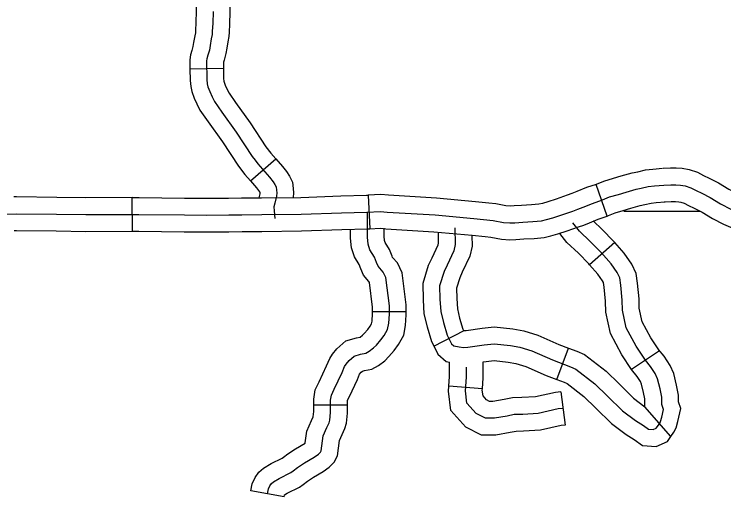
# Model space of a CAD drawing. Extents: x 1377389 to 1380723, y 1168351 to 1170484.
# Drawn here: x 1379348.4 to 1379411.8, y 1169296.8 to 1169339.8 of the extents above; entities that cross this region are included whole.
import ezdxf

# ---------------------------------------------------------------- set-up
doc = ezdxf.new("R2010")
doc.units = 0
doc.layers.add('B_Fill', color=7, linetype='Continuous')

msp = doc.modelspace()

# ---------------------------------------------------------------- linework, layer by layer
at = {"layer": 'B_Fill'}
for p, q in [((1379364.122, 1169334.949), (1379367.121, 1169335.001)), ((1379369.524, 1169324.959), (1379371.791, 1169326.923)), ((1379401.35, 1169321.81), (1379400.368, 1169324.645)), ((1379359.002, 1169320.464), (1379358.991, 1169323.464)), ((1379358.991, 1169323.464), (1379358.991, 1169323.464)), ((1379380.047, 1169323.682), (1379380.177, 1169320.685)), ((1379402.036, 1169319.453), (1379399.793, 1169317.461)), ((1379383.434, 1169313.255), (1379380.434, 1169313.255)), ((1379385.894, 1169310.189), (1379388.598, 1169311.594)), ((1379396.856, 1169307.23), (1379397.916, 1169310.037)), ((1379406.03, 1169309.776), (1379403.534, 1169308.112)), ((1379390.229, 1169306.394), (1379387.238, 1169306.619)), ((1379397.222, 1169306.141), (1379397.61, 1169303.166)), ((1379378.183, 1169304.935), (1379375.183, 1169304.935)), ((1379407.054, 1169302.153), (1379404.725, 1169304.8)), ((1379372.525, 1169296.76), (1379369.574, 1169297.296))]:
    msp.add_line(p, q, dxfattribs=at)
for points in [[(1379367.198, 1169345.869), (1379367.375, 1169345.288), (1379367.464, 1169344.897), (1379367.57, 1169344.346), (1379367.623, 1169343.677), (1379367.638, 1169343.004), (1379367.652, 1169342.37), (1379367.68, 1169341.602), (1379367.711, 1169341.136), (1379367.696, 1169340.035), (1379367.666, 1169338.94), (1379367.622, 1169338.224), (1379367.604, 1169337.832), (1379367.515, 1169337.353), (1379367.416, 1169336.789), (1379367.333, 1169336.306), (1379367.175, 1169335.724), (1379367.112, 1169335.536), (1379367.121, 1169335.001)], [(1379364.328, 1169344.996), (1379364.473, 1169344.518), (1379364.528, 1169344.279), (1379364.593, 1169343.942), (1379364.626, 1169343.524), (1379364.639, 1169342.937), (1379364.654, 1169342.283), (1379364.683, 1169341.449), (1379364.71, 1169341.057), (1379364.696, 1169340.096), (1379364.669, 1169339.073), (1379364.627, 1169338.387), (1379364.617, 1169338.178), (1379364.562, 1169337.884), (1379364.461, 1169337.302), (1379364.401, 1169336.956), (1379364.302, 1169336.593), (1379364.172, 1169336.204), (1379364.108, 1169335.751), (1379364.122, 1169334.949)], [(1379366.196, 1169340.066), (1379366.167, 1169339.007), (1379366.124, 1169338.305), (1379366.11, 1169338.005), (1379366.039, 1169337.618), (1379365.939, 1169337.046), (1379365.867, 1169336.631), (1379365.738, 1169336.159), (1379365.638, 1169335.858), (1379365.61, 1169335.658), (1379365.638, 1169333.998), (1379365.681, 1169333.611), (1379365.738, 1169333.339), (1379365.896, 1169332.924), (1379366.11, 1169332.466), (1379366.325, 1169332.023), (1379366.982, 1169331.078), (1379368.269, 1169329.289), (1379369.685, 1169327.128), (1379369.942, 1169326.799), (1379370.2, 1169326.47), (1379371.229, 1169325.282), (1379371.544, 1169324.881), (1379371.715, 1169324.638), (1379371.815, 1169324.409), (1379371.858, 1169324.123), (1379371.873, 1169323.894), (1379371.844, 1169323.579), (1379371.715, 1169322.978), (1379371.63, 1169322.649), (1379371.644, 1169322.276), (1379371.71, 1169321.583)], [(1379364.122, 1169334.949), (1379364.14, 1169333.902), (1379364.198, 1169333.373), (1379364.294, 1169332.917), (1379364.513, 1169332.339), (1379364.756, 1169331.822), (1379365.026, 1169331.263), (1379365.758, 1169330.211), (1379367.032, 1169328.44), (1379368.465, 1169326.254), (1379369.041, 1169325.516), (1379369.524, 1169324.959)], [(1379367.121, 1169335.001), (1379367.137, 1169334.093), (1379367.164, 1169333.849), (1379367.182, 1169333.762), (1379367.278, 1169333.509), (1379367.465, 1169333.111), (1379367.623, 1169332.782), (1379368.207, 1169331.945), (1379369.506, 1169330.138), (1379370.905, 1169328.003), (1379371.358, 1169327.424), (1379371.791, 1169326.923)], [(1379371.791, 1169326.923), (1379372.387, 1169326.237), (1379372.747, 1169325.777), (1379373.029, 1169325.378), (1379373.269, 1169324.828), (1379373.351, 1169324.281), (1379373.377, 1169323.872), (1379373.341, 1169323.476)], [(1379400.368, 1169324.645), (1379400.407, 1169324.658), (1379401.057, 1169324.937), (1379401.937, 1169325.186), (1379402.613, 1169325.394), (1379403.599, 1169325.679), (1379404.098, 1169325.775), (1379404.774, 1169325.925), (1379405.432, 1169326.007), (1379406.282, 1169326.08)], [(1379406.367, 1169326.085), (1379407.016, 1169326.103), (1379407.524, 1169326.103), (1379408.055, 1169326.079), (1379408.688, 1169325.973), (1379409.411, 1169325.722), (1379409.959, 1169325.438), (1379410.455, 1169325.198), (1379411.286, 1169324.782), (1379412.22, 1169324.218), (1379413.035, 1169323.794), (1379413.656, 1169323.528), (1379414.602, 1169323.018), (1379415.413, 1169322.612), (1379416.246, 1169322.204), (1379416.724, 1169321.954)], [(1379369.524, 1169324.959), (1379370.072, 1169324.327), (1379370.34, 1169323.985), (1379370.366, 1169323.948), (1379370.368, 1169323.915), (1379370.358, 1169323.804), (1379370.282, 1169323.446)], [(1379344.722, 1169321.984), (1379348.664, 1169322.018), (1379352.223, 1169321.984), (1379354.84, 1169321.949), (1379359.585, 1169321.966), (1379363.633, 1169321.914), (1379365.604, 1169321.896), (1379367.593, 1169321.914), (1379368.762, 1169321.931), (1379370.541, 1169321.949), (1379374.065, 1169321.984), (1379377.641, 1169322.106), (1379379.927, 1169322.176), (1379381.13, 1169322.228), (1379381.723, 1169322.176), (1379386.015, 1169321.914), (1379389.469, 1169321.599), (1379391.196, 1169321.407), (1379392.121, 1169321.233), (1379392.679, 1169321.198), (1379393.133, 1169321.215), (1379393.831, 1169321.268), (1379394.72, 1169321.32), (1379395.505, 1169321.39), (1379395.959, 1169321.495), (1379396.517, 1169321.652), (1379397.302, 1169321.914), (1379398.297, 1169322.263), (1379398.75, 1169322.42), (1379399.221, 1169322.612), (1379400.041, 1169322.944), (1379400.948, 1169323.258), (1379401.559, 1169323.52), (1379402.361, 1169323.747), (1379403.042, 1169323.957), (1379403.949, 1169324.219), (1379404.403, 1169324.306), (1379405.031, 1169324.446), (1379405.589, 1169324.515), (1379406.409, 1169324.585)], [(1379400.368, 1169324.645), (1379399.514, 1169324.349), (1379398.657, 1169324.002), (1379398.221, 1169323.824), (1379397.803, 1169323.679), (1379396.816, 1169323.333), (1379396.076, 1169323.086), (1379395.587, 1169322.948), (1379395.269, 1169322.875), (1379394.61, 1169322.816), (1379393.73, 1169322.764), (1379393.048, 1169322.713), (1379392.697, 1169322.7), (1379392.308, 1169322.724), (1379391.419, 1169322.892), (1379390.805, 1169322.96)], [(1379406.409, 1169324.585), (1379407.037, 1169324.603), (1379407.49, 1169324.603), (1379407.897, 1169324.584), (1379408.316, 1169324.514), (1379408.816, 1169324.341), (1379409.287, 1169324.096), (1379409.793, 1169323.852), (1379410.561, 1169323.468), (1379411.485, 1169322.909), (1379412.393, 1169322.438)], [(1379358.991, 1169323.464), (1379354.847, 1169323.449), (1379352.241, 1169323.483), (1379348.665, 1169323.518), (1379348.423, 1169323.516)], [(1379358.991, 1169323.464), (1379359.592, 1169323.466), (1379363.649, 1169323.414), (1379365.604, 1169323.396), (1379367.575, 1169323.414), (1379368.743, 1169323.431), (1379369.541, 1169323.439)], [(1379369.541, 1169323.439), (1379370.526, 1169323.449), (1379374.032, 1169323.483), (1379377.593, 1169323.605), (1379379.871, 1169323.675), (1379380.047, 1169323.682)], [(1379390.805, 1169322.96), (1379389.62, 1169323.092), (1379386.129, 1169323.41), (1379381.835, 1169323.672), (1379381.164, 1169323.731), (1379380.047, 1169323.682)], [(1379401.35, 1169321.81), (1379401.49, 1169321.858), (1379402.061, 1169322.103), (1379402.786, 1169322.308), (1379403.471, 1169322.519), (1379404.3, 1169322.758), (1379404.707, 1169322.837), (1379405.287, 1169322.966), (1379405.746, 1169323.023), (1379406.536, 1169323.091)], [(1379406.451, 1169323.086), (1379407.058, 1169323.103), (1379407.456, 1169323.103), (1379407.739, 1169323.09), (1379407.944, 1169323.056), (1379408.222, 1169322.959), (1379408.615, 1169322.755), (1379409.131, 1169322.506), (1379409.836, 1169322.153), (1379410.751, 1169321.6), (1379411.75, 1169321.081), (1379412.35, 1169320.823), (1379413.219, 1169320.355), (1379414.082, 1169319.923), (1379414.889, 1169319.528), (1379415.331, 1169319.297)], [(1379371.05, 1169297.028), (1379371.13, 1169297.469), (1379371.25, 1169297.736), (1379371.397, 1169297.937), (1379371.584, 1169298.097), (1379372.091, 1169298.405), (1379373.132, 1169298.926), (1379373.346, 1169299.073), (1379373.733, 1169299.367), (1379374.347, 1169299.781), (1379375.215, 1169300.289), (1379375.603, 1169300.556), (1379375.776, 1169300.73), (1379375.843, 1169300.863), (1379376.03, 1169302.213), (1379376.355, 1169302.949), (1379376.552, 1169303.376), (1379376.617, 1169303.606), (1379376.683, 1169304.296), (1379376.683, 1169305.38), (1379376.749, 1169305.84), (1379377.011, 1169306.365), (1379377.7, 1169307.843), (1379377.93, 1169308.401), (1379378.061, 1169308.599), (1379378.324, 1169308.927), (1379378.783, 1169309.321), (1379379.341, 1169309.485), (1379379.833, 1169309.584), (1379380.129, 1169309.748), (1379380.522, 1169310.044), (1379380.785, 1169310.307), (1379381.179, 1169310.766), (1379381.474, 1169311.16), (1379381.769, 1169311.686), (1379381.868, 1169312.244), (1379381.934, 1169313.066), (1379381.934, 1169313.788), (1379381.605, 1169316.317), (1379381.376, 1169316.81), (1379380.916, 1169317.335), (1379380.785, 1169317.664), (1379380.588, 1169318.157), (1379380.194, 1169318.813), (1379380.03, 1169319.306), (1379379.965, 1169319.93), (1379379.965, 1169321.145), (1379379.965, 1169322.131)], [(1379402.859, 1169322.26), (1379409.666, 1169322.256)], [(1379390.473, 1169319.978), (1379390.974, 1169319.923), (1379391.934, 1169319.742), (1379392.661, 1169319.696), (1379393.218, 1169319.717), (1379393.931, 1169319.771), (1379394.831, 1169319.824), (1379395.742, 1169319.905), (1379396.331, 1169320.041), (1379396.958, 1169320.218), (1379397.788, 1169320.495), (1379398.791, 1169320.847), (1379399.279, 1169321.016), (1379399.786, 1169321.222), (1379400.568, 1169321.539), (1379401.35, 1169321.81)], [(1379404.782, 1169308.944), (1379403.952, 1169310.189), (1379403.066, 1169311.852), (1379402.733, 1169313.404), (1379402.706, 1169314.319), (1379402.567, 1169315.65), (1379402.484, 1169316.287), (1379402.263, 1169316.786), (1379401.709, 1169317.562), (1379400.822, 1169318.56), (1379399.853, 1169319.558), (1379398.884, 1169320.473), (1379398.302, 1169321.221)], [(1379402.036, 1169319.453), (1379401.922, 1169319.581), (1379400.906, 1169320.627), (1379400.108, 1169321.38)], [(1379348.45, 1169320.516), (1379348.664, 1169320.518), (1379352.206, 1169320.484), (1379354.833, 1169320.449), (1379359.002, 1169320.464)], [(1379359.002, 1169320.464), (1379359.578, 1169320.466), (1379363.616, 1169320.414), (1379365.604, 1169320.396), (1379367.61, 1169320.414), (1379368.78, 1169320.431), (1379369.57, 1169320.439)], [(1379369.57, 1169320.439), (1379370.556, 1169320.449), (1379374.098, 1169320.484), (1379377.69, 1169320.607), (1379379.982, 1169320.677), (1379380.177, 1169320.685)], [(1379380.434, 1169313.255), (1379380.434, 1169313.691), (1379380.148, 1169315.894), (1379380.106, 1169315.983), (1379379.618, 1169316.541), (1379379.392, 1169317.107), (1379379.24, 1169317.488), (1379378.823, 1169318.183), (1379378.555, 1169318.987), (1379378.465, 1169319.852), (1379378.465, 1169320.63)], [(1379380.177, 1169320.685), (1379381.097, 1169320.725), (1379381.612, 1169320.68), (1379385.901, 1169320.418), (1379389.318, 1169320.107), (1379390.473, 1169319.978)], [(1379383.434, 1169313.255), (1379383.434, 1169313.885), (1379383.063, 1169316.741), (1379382.645, 1169317.637), (1379382.214, 1169318.13), (1379382.178, 1169318.221), (1379381.936, 1169318.825), (1379381.565, 1169319.444), (1379381.505, 1169319.625), (1379381.465, 1169320.009), (1379381.465, 1169320.741)], [(1379386.273, 1169320.385), (1379386.292, 1169319.415), (1379386.246, 1169319.208), (1379385.716, 1169318.067), (1379385.402, 1169317.403), (1379384.907, 1169315.802), (1379384.944, 1169314.33), (1379385.013, 1169313.087), (1379385.293, 1169311.929), (1379385.675, 1169310.611), (1379386.028, 1169309.931)], [(1379387.766, 1169320.77), (1379387.796, 1169319.265), (1379387.675, 1169318.724), (1379387.074, 1169317.43), (1379386.804, 1169316.858), (1379386.413, 1169315.594), (1379386.443, 1169314.39), (1379386.503, 1169313.307), (1379386.743, 1169312.314), (1379387.074, 1169311.171), (1379387.465, 1169310.418), (1379387.675, 1169310.233), (1379388.141, 1169310.148), (1379388.543, 1169310.085), (1379388.938, 1169310.118), (1379390.381, 1169310.328), (1379391.283, 1169310.418), (1379392.726, 1169310.268), (1379393.568, 1169310.118), (1379394.635, 1169309.788), (1379396.484, 1169308.974), (1379398.078, 1169308.372), (1379398.559, 1169308.162), (1379400.272, 1169306.838), (1379401.385, 1169305.754), (1379402.738, 1169304.43), (1379403.88, 1169303.558), (1379404.602, 1169303.137), (1379405.053, 1169302.806), (1379405.473, 1169302.775), (1379405.744, 1169302.896), (1379406.015, 1169303.287), (1379406.105, 1169303.468), (1379406.225, 1169303.859), (1379406.375, 1169304.551), (1379406.225, 1169305.002), (1379406.225, 1169305.273), (1379406.225, 1169305.664), (1379406.075, 1169306.386), (1379405.864, 1169307.289), (1379405.654, 1169307.77), (1379405.233, 1169308.402), (1379404.782, 1169308.944)], [(1379399.793, 1169317.461), (1379399.723, 1169317.539), (1379398.8, 1169318.49), (1379397.77, 1169319.461), (1379397.143, 1169320.268)], [(1379389.28, 1169320.078), (1379389.299, 1169319.115), (1379389.104, 1169318.239), (1379388.432, 1169316.793), (1379388.205, 1169316.313), (1379387.918, 1169315.386), (1379387.942, 1169314.451), (1379387.993, 1169313.527), (1379388.194, 1169312.699), (1379388.474, 1169311.73), (1379388.54, 1169311.604)], [(1379406.03, 1169309.776), (1379405.241, 1169310.959), (1379404.488, 1169312.372), (1379404.229, 1169313.586), (1379404.203, 1169314.42), (1379404.057, 1169315.824), (1379403.943, 1169316.697), (1379403.572, 1169317.534), (1379402.883, 1169318.499), (1379402.036, 1169319.453)], [(1379403.534, 1169308.112), (1379402.663, 1169309.418), (1379401.643, 1169311.332), (1379401.238, 1169313.223), (1379401.208, 1169314.219), (1379401.077, 1169315.475), (1379401.025, 1169315.878), (1379400.953, 1169316.039), (1379400.534, 1169316.626), (1379399.793, 1169317.461)], [(1379375.183, 1169304.935), (1379375.183, 1169305.486), (1379375.298, 1169306.292), (1379375.66, 1169307.017), (1379376.326, 1169308.446), (1379376.599, 1169309.109), (1379376.849, 1169309.484), (1379377.24, 1169309.974), (1379378.051, 1169310.669), (1379378.981, 1169310.943), (1379379.309, 1169311.009), (1379379.31, 1169311.009), (1379379.537, 1169311.179), (1379379.683, 1169311.326), (1379380.008, 1169311.705), (1379380.215, 1169311.981), (1379380.337, 1169312.198), (1379380.378, 1169312.435), (1379380.434, 1169313.125), (1379380.434, 1169313.255)], [(1379378.183, 1169304.935), (1379378.183, 1169305.273), (1379378.199, 1169305.387), (1379378.362, 1169305.713), (1379379.074, 1169307.241), (1379379.261, 1169307.693), (1379379.274, 1169307.713), (1379379.407, 1169307.88), (1379379.516, 1169307.973), (1379379.701, 1169308.028), (1379380.357, 1169308.159), (1379380.947, 1169308.487), (1379381.508, 1169308.908), (1379381.887, 1169309.287), (1379382.35, 1169309.828), (1379382.733, 1169310.34), (1379383.202, 1169311.174), (1379383.357, 1169312.054), (1379383.434, 1169313.006), (1379383.434, 1169313.255)], [(1379388.54, 1169311.604), (1379388.598, 1169311.594), (1379388.767, 1169311.609), (1379390.198, 1169311.817), (1379391.286, 1169311.926), (1379392.936, 1169311.754), (1379393.922, 1169311.578), (1379395.161, 1169311.196), (1379397.052, 1169310.363), (1379397.916, 1169310.037)], [(1379386.028, 1169309.932), (1379386.263, 1169309.479), (1379386.996, 1169308.832), (1379387.304, 1169308.776)], [(1379397.916, 1169310.037), (1379398.644, 1169309.762), (1379399.33, 1169309.462), (1379401.257, 1169307.972), (1379402.433, 1169306.828), (1379403.721, 1169305.567), (1379404.725, 1169304.8)], [(1379407.054, 1169302.153), (1379407.309, 1169302.521), (1379407.502, 1169302.908), (1379407.677, 1169303.478), (1379407.929, 1169304.634), (1379407.725, 1169305.245), (1379407.725, 1169305.273), (1379407.725, 1169305.819), (1379407.54, 1169306.709), (1379407.294, 1169307.764), (1379406.975, 1169308.492), (1379406.437, 1169309.301), (1379405.935, 1169309.904)], [(1379390.304, 1169308.801), (1379390.564, 1169308.839), (1379391.28, 1169308.911), (1379392.516, 1169308.782), (1379393.214, 1169308.657), (1379394.11, 1169308.38), (1379395.917, 1169307.585), (1379396.856, 1169307.23)], [(1379387.238, 1169306.619), (1379387.304, 1169307.503), (1379387.304, 1169308.776)], [(1379397.416, 1169304.653), (1379396.992, 1169304.598), (1379395.191, 1169304.207), (1379393.823, 1169304.113), (1379393.073, 1169304.094), (1379392.439, 1169303.967), (1379391.298, 1169303.773), (1379390.5, 1169303.773), (1379389.668, 1169304.189), (1379388.852, 1169305.115), (1379388.713, 1169306.231), (1379388.804, 1169307.446), (1379388.804, 1169308.343)], [(1379390.229, 1169306.394), (1379390.304, 1169307.39), (1379390.304, 1169308.801)], [(1379404.725, 1169304.8), (1379404.725, 1169305.273), (1379404.725, 1169305.51), (1379404.61, 1169306.063), (1379404.435, 1169306.814), (1379404.332, 1169307.049), (1379404.029, 1169307.504), (1379403.534, 1169308.112)], [(1379396.856, 1169307.23), (1379397.511, 1169306.983), (1379397.788, 1169306.862), (1379399.287, 1169305.703), (1379400.337, 1169304.681), (1379401.754, 1169303.294), (1379403.043, 1169302.309), (1379403.777, 1169301.881), (1379404.514, 1169301.34), (1379405.741, 1169301.253), (1379406.738, 1169301.696), (1379407.054, 1169302.153)], [(1379397.61, 1169303.166), (1379397.249, 1169303.119), (1379395.403, 1169302.718), (1379393.893, 1169302.614), (1379393.241, 1169302.598), (1379392.712, 1169302.492), (1379391.425, 1169302.273), (1379390.145, 1169302.273), (1379388.736, 1169302.978), (1379387.421, 1169304.47), (1379387.206, 1169306.194), (1379387.238, 1169306.619)], [(1379397.222, 1169306.141), (1379396.735, 1169306.077), (1379394.979, 1169305.696), (1379393.752, 1169305.611), (1379392.906, 1169305.59), (1379392.166, 1169305.442), (1379391.172, 1169305.273), (1379390.854, 1169305.273), (1379390.6, 1169305.4), (1379390.283, 1169305.76), (1379390.22, 1169306.268), (1379390.229, 1169306.394)], [(1379369.574, 1169297.296), (1379369.687, 1169297.917), (1379369.947, 1169298.495), (1379370.289, 1169298.963), (1379370.701, 1169299.316), (1379371.366, 1169299.719), (1379372.368, 1169300.221), (1379372.467, 1169300.289), (1379372.86, 1169300.587), (1379373.548, 1169301.051), (1379374.409, 1169301.555), (1379374.426, 1169301.567), (1379374.573, 1169302.627), (1379374.987, 1169303.566), (1379375.138, 1169303.892), (1379375.183, 1169304.367), (1379375.183, 1169304.935)], [(1379372.525, 1169296.76), (1379372.557, 1169296.933), (1379372.816, 1169297.09), (1379373.897, 1169297.631), (1379374.225, 1169297.857), (1379374.607, 1169298.147), (1379375.146, 1169298.511), (1379376.021, 1169299.022), (1379376.567, 1169299.399), (1379377.009, 1169299.842), (1379377.295, 1169300.414), (1379377.487, 1169301.799), (1379377.722, 1169302.332), (1379377.962, 1169302.853), (1379378.097, 1169303.327), (1379378.183, 1169304.225), (1379378.183, 1169304.935)]]:
    msp.add_lwpolyline(points, dxfattribs=at)

doc.saveas('drawing.dxf')
